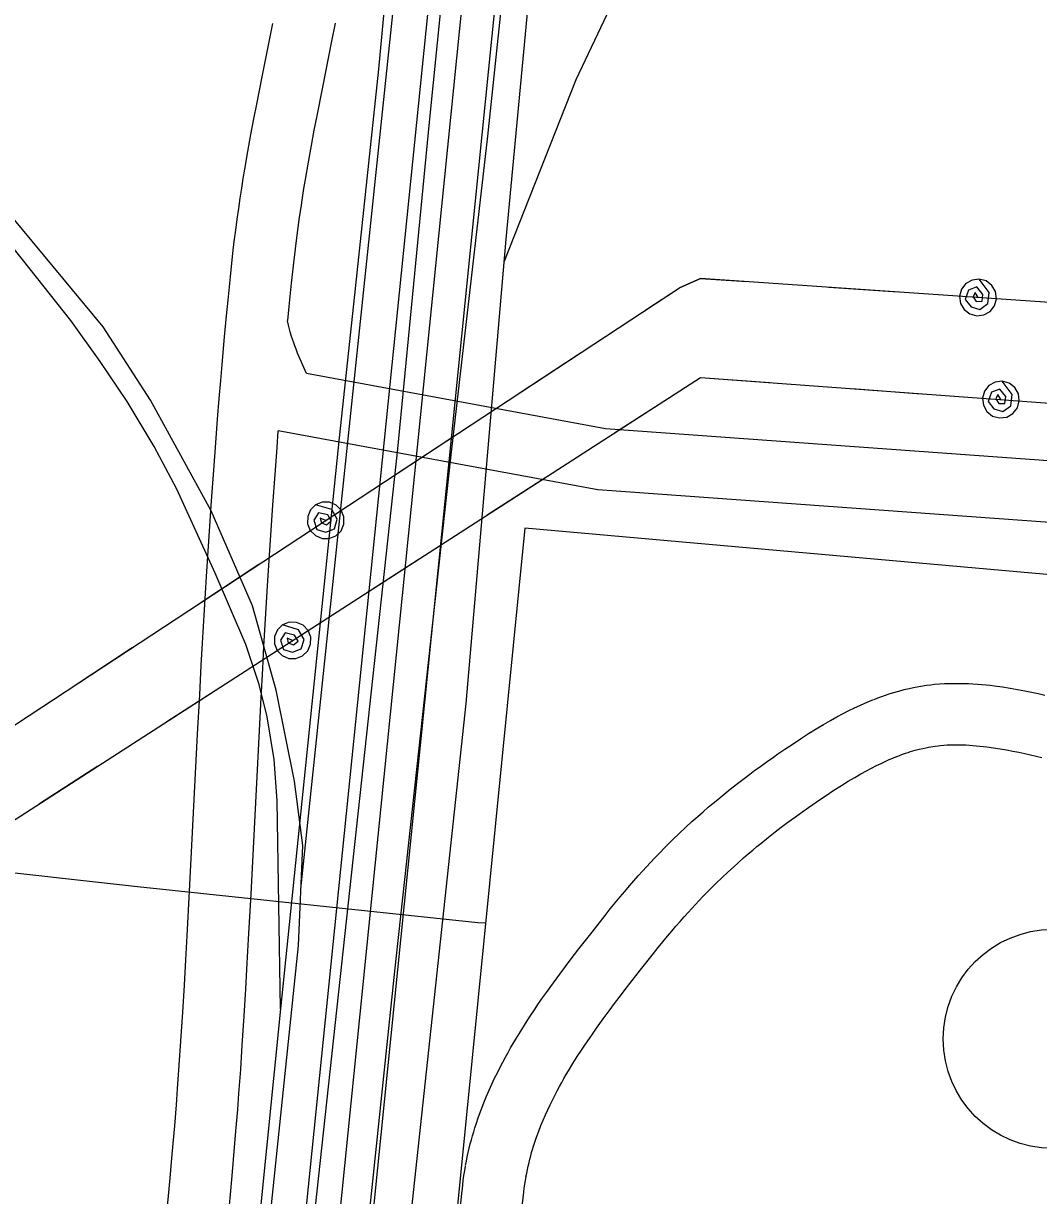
# Model space of a CAD drawing. Extents: x 3313447 to 3351316, y 703786 to 729172.
# Drawn here: x 3327129 to 3327624, y 724687 to 725260 of the extents above; entities that cross this region are included whole.
import ezdxf

# ---------------------------------------------------------------- set-up
doc = ezdxf.new("R2010")
doc.units = 0
for name, color, linetype in [('V-DOMW-TANK', 7, 'Continuous'), ('V-RAIL-TRAK', 7, 'Continuous'), ('V-ROAD-CNTR', 7, 'Continuous'), ('V-UTIL-LINE', 7, 'Continuous')]:
    doc.layers.add(name, color=color, linetype=linetype)

msp = doc.modelspace()

# ---------------------------------------------------------------- linework, layer by layer
at = {"layer": 'V-DOMW-TANK'}
msp.add_circle((3327631.33, 724763.83), 53.46, dxfattribs=at)
at = {"layer": 'V-RAIL-TRAK'}
msp.add_line((3327311.66, 725051.93), (3327237.81, 724373.73), dxfattribs=at)
for points in [[(3327529.12, 727365.48), (3327526.97, 727349.85), (3327315.97, 725383.65), (3327302.38, 725237.28), (3327290.13, 725122.57), (3327283.15, 725057.23)], [(3327555.6, 727365.52), (3327550.69, 727320.8), (3327384.5, 725763.49), (3327352.49, 725463.28), (3327327.01, 725211.36), (3327311.66, 725051.93)], [(3327577.25, 727271.04), (3327568.56, 727214.93), (3327563.04, 727172.33), (3327558.53, 727129.28), (3327355.51, 725204.55), (3327337.44, 725047.54)], [(3327254.59, 724778.52), (3327252.96, 724880.07), (3327251.38, 724900.18), (3327247.99, 724921.13), (3327244.09, 724936.8), (3327237.56, 724956.44), (3327222.68, 724991.28), (3327203.86, 725032.22), (3327192.89, 725053.03), (3327179.78, 725075), (3327166.49, 725094.5), (3327152.22, 725114.49), (3327128.58, 725144.41), (3327088.58, 725194), (3327032.11, 725262.93), (3326999.76, 725301.12), (3326983.85, 725321.62), (3326949.04, 725364.27), (3326934.44, 725382.29), (3326919.67, 725401.46), (3326907.53, 725419.3), (3326897.2, 725436.48), (3326873.29, 725481.07), (3326848.64, 725535.44)], [(3327283.15, 725057.23), (3327254.59, 724778.52), (3327233.9, 724572.77), (3327217.58, 724436.33)], [(3327337.44, 725047.54), (3327310.08, 724796.95), (3327273.37, 724445.91)]]:
    msp.add_lwpolyline(points, dxfattribs=at)
at = {"layer": 'V-ROAD-CNTR'}
for points in [[(3327640.19, 727368.49), (3327626.42, 727270.18), (3327613.02, 727146.91), (3327603.33, 726945.66), (3327575.43, 726574.8), (3327547.35, 726208.26), (3327540.37, 726114.84), (3327506.64, 725674.59), (3327496.32, 725529.95), (3327493.22, 725492.46), (3327488.91, 725465.06), (3327482.55, 725431.14), (3327473.64, 725398.96), (3327461.29, 725368.96), (3327434.87, 725308.65), (3327398.57, 725232.05), (3327363.58, 725142.99)], [(3327264.48, 724836.9), (3327341.26, 725567.97), (3327369.55, 725849.21), (3327402.6, 726158.72), (3327453.25, 726679.25), (3327508.71, 727292.51)], [(3327147.13, 723279.64), (3327200.34, 723855.33), (3327373.09, 725564.7), (3327401.38, 725845.91), (3327434.43, 726155.48), (3327485.11, 726676.26), (3327538.55, 727289.41)], [(3327152.27, 723551.66), (3327357.18, 725566.34), (3327385.46, 725847.56), (3327418.52, 726157.1), (3327469.18, 726677.76), (3327523.63, 727290.96)], [(3327200.34, 723645.22), (3327244.46, 724130.51), (3327389.01, 725563.06), (3327417.29, 725844.26), (3327450.35, 726153.85), (3327501.04, 726674.77), (3327553.47, 727287.85)], [(3327239.93, 724584.42), (3327263.25, 724809.41), (3327265.43, 724858.22), (3327261.43, 724889.7), (3327252.47, 724934.05), (3327240.81, 724975.31), (3327220.64, 725021.61), (3327191.08, 725075.65), (3327167.93, 725111.44), (3327123.94, 725164.69), (3327063.95, 725238.11), (3327003.53, 725310.03), (3326973.51, 725358.11), (3326953.69, 725388.49), (3326904.85, 725477.62), (3326839.98, 725624.88)], [(3327384.11, 725363.23), (3327364.55, 725154.2), (3327345.01, 724927.53), (3327278.37, 724309.46)], [(3327199.23, 724680.35), (3327200.2, 724690.64), (3327201.02, 724699.64), (3327201.72, 724707.51), (3327202.89, 724721.32), (3327203.72, 724731.66), (3327204.31, 724739.41), (3327205.16, 724751.06), (3327205.95, 724762.71), (3327206.86, 724776.83), (3327207.66, 724790.07), (3327208.38, 724802.5), (3327209.03, 724814.15), (3327210.2, 724836.01), (3327214.09, 724912.68), (3327215.1, 724931.88), (3327215.88, 724946.28), (3327216.48, 724957.09), (3327217.43, 724973.3), (3327218.43, 724989.52), (3327219.71, 725009.22), (3327220.87, 725026.47), (3327221.94, 725041.56), (3327222.91, 725054.78), (3327223.79, 725066.34), (3327224.6, 725076.46), (3327225.34, 725085.32), (3327226, 725093.08), (3327227.21, 725106.63), (3327228.17, 725116.81), (3327228.92, 725124.45), (3327230.09, 725135.89), (3327231.33, 725147.36), (3327231.99, 725153.1), (3327232.68, 725158.67), (3327233.4, 725164.05), (3327234.13, 725169.24), (3327234.87, 725174.27), (3327235.62, 725179.12), (3327236.37, 725183.82), (3327237.13, 725188.37), (3327238.64, 725197.12), (3327240.11, 725205.32), (3327241.54, 725212.98), (3327242.91, 725220.15), (3327245.54, 725233.52), (3327250.76, 725259.53)], [(3327258.09, 725114.52), (3327258.77, 725121.46), (3327259.93, 725132.76), (3327261.14, 725144.03), (3327261.78, 725149.53), (3327262.44, 725154.84), (3327263.12, 725159.98), (3327263.82, 725164.96), (3327264.54, 725169.79), (3327265.26, 725174.47), (3327265.98, 725179), (3327266.71, 725183.38), (3327268.18, 725191.91), (3327269.62, 725199.91), (3327271.02, 725207.41), (3327272.36, 725214.44), (3327274.96, 725227.68), (3327279.63, 725250.93), (3327281.38, 725259.68)], [(3327267.16, 725088.6), (3327262.88, 725098.6), (3327262.11, 725100.52), (3327261.48, 725102.2), (3327260.96, 725103.68), (3327260.55, 725104.93), (3327259.81, 725107.29), (3327259.32, 725109.01), (3327258.98, 725110.28), (3327258.49, 725112.29), (3327258, 725114.46)], [(3328031.95, 725016.97), (3327413.17, 725061.69), (3327267.16, 725088.6)], [(3327229.09, 724677.48), (3327230.07, 724687.87), (3327230.9, 724696.96), (3327231.61, 724704.93), (3327232.79, 724718.85), (3327233.63, 724729.31), (3327234.23, 724737.17), (3327235.09, 724748.95), (3327235.89, 724760.74), (3327236.8, 724774.96), (3327237.61, 724788.3), (3327238.33, 724800.79), (3327238.98, 724812.51), (3327240.16, 724834.45), (3327244.05, 724911.14), (3327245.05, 724930.28), (3327245.83, 724944.63), (3327246.43, 724955.38), (3327247.38, 724971.5), (3327248.37, 724987.62), (3327249.65, 725007.24), (3327250.8, 725024.41), (3327251.86, 725039.41), (3327252.82, 725052.53), (3327253.44, 725060.62)], [(3329477.41, 724878.93), (3328863.35, 724926.8), (3327409.35, 725031.89), (3327253.44, 725060.62)], [(3327544.14, 724929.58), (3327546.06, 724930.32), (3327547.98, 724931.03), (3327549.8, 724931.66), (3327551.51, 724932.23), (3327553.17, 724932.76), (3327556.17, 724933.64), (3327558.88, 724934.36), (3327561.26, 724934.93), (3327563.37, 724935.39), (3327565.23, 724935.75), (3327566.91, 724936.05), (3327569.72, 724936.49), (3327571.9, 724936.76), (3327573.59, 724936.95), (3327576.03, 724937.15), (3327578.5, 724937.3), (3327580.96, 724937.38), (3327583.34, 724937.42), (3327585.68, 724937.41), (3327587.97, 724937.37), (3327590.22, 724937.29), (3327592.43, 724937.18), (3327594.6, 724937.04), (3327596.72, 724936.87), (3327598.8, 724936.67), (3327600.85, 724936.46), (3327602.89, 724936.21), (3327606.77, 724935.69), (3327610.54, 724935.1), (3327614.18, 724934.47), (3327617.68, 724933.8), (3327621.04, 724933.11), (3327624.29, 724932.4), (3327627.42, 724931.68)], [(3327344.82, 724701.97), (3327345.22, 724704.09), (3327345.67, 724706.28), (3327346.14, 724708.43), (3327346.63, 724710.53), (3327347.14, 724712.58), (3327347.68, 724714.59), (3327348.23, 724716.56), (3327348.79, 724718.49), (3327349.37, 724720.38), (3327349.97, 724722.26), (3327351.18, 724725.83), (3327352.44, 724729.29), (3327353.73, 724732.62), (3327355.03, 724735.81), (3327356.35, 724738.86), (3327357.68, 724741.81), (3327359.01, 724744.63), (3327360.34, 724747.35), (3327361.66, 724749.96), (3327362.97, 724752.47), (3327364.27, 724754.89), (3327365.56, 724757.22), (3327366.83, 724759.46), (3327368.08, 724761.62), (3327369.33, 724763.72), (3327371.75, 724767.69), (3327374.09, 724771.4), (3327376.33, 724774.86), (3327378.46, 724778.07), (3327380.5, 724781.06), (3327382.43, 724783.84), (3327384.27, 724786.46), (3327387.73, 724791.27), (3327390.82, 724795.47), (3327393.54, 724799.11), (3327395.95, 724802.3), (3327400.18, 724807.8), (3327406.56, 724815.99), (3327412.97, 724824.14), (3327415.45, 724827.26), (3327417.88, 724830.26), (3327420.25, 724833.13), (3327422.55, 724835.87), (3327424.79, 724838.49), (3327426.97, 724841), (3327429.09, 724843.4), (3327431.16, 724845.7), (3327433.17, 724847.9), (3327435.14, 724850.01), (3327437.05, 724852.03), (3327438.93, 724854), (3327442.55, 724857.69), (3327446, 724861.12), (3327449.27, 724864.28), (3327452.38, 724867.2), (3327455.32, 724869.91), (3327458.1, 724872.42), (3327460.75, 724874.75), (3327463.25, 724876.91), (3327465.61, 724878.92), (3327467.85, 724880.79), (3327469.98, 724882.55), (3327473.97, 724885.77), (3327477.54, 724888.57), (3327480.71, 724891), (3327483.51, 724893.12), (3327485.99, 724894.96), (3327488.2, 724896.57), (3327492.06, 724899.34), (3327495.02, 724901.42), (3327497.27, 724902.99), (3327500.66, 724905.31), (3327504.12, 724907.63), (3327508.29, 724910.37), (3327512.24, 724912.9), (3327515.98, 724915.22), (3327519.53, 724917.34), (3327522.89, 724919.28), (3327526.07, 724921.05), (3327529.08, 724922.65), (3327531.93, 724924.1), (3327534.62, 724925.42), (3327537.17, 724926.61), (3327539.58, 724927.69), (3327541.86, 724928.66), (3327543.9, 724929.48)], [(3327554.94, 724901.59), (3327556.64, 724902.25), (3327558.12, 724902.79), (3327559.5, 724903.27), (3327560.79, 724903.7), (3327561.95, 724904.07), (3327564.26, 724904.75), (3327566.22, 724905.27), (3327567.94, 724905.68), (3327569.44, 724906.01), (3327570.74, 724906.26), (3327571.83, 724906.46), (3327573.9, 724906.78), (3327575.39, 724906.97), (3327576.45, 724907.08), (3327578.17, 724907.23), (3327579.88, 724907.33), (3327581.71, 724907.39), (3327583.55, 724907.42), (3327585.36, 724907.41), (3327587.16, 724907.38), (3327588.93, 724907.32), (3327590.69, 724907.23), (3327592.42, 724907.11), (3327594.14, 724906.98), (3327595.83, 724906.82), (3327597.51, 724906.64), (3327599.12, 724906.45), (3327602.45, 724906), (3327605.66, 724905.5), (3327608.79, 724904.96), (3327611.84, 724904.37), (3327614.82, 724903.76), (3327617.72, 724903.13), (3327620.55, 724902.48), (3327623.31, 724901.81), (3327625.98, 724901.15)], [(3327374.31, 724696.43), (3327374.66, 724698.32), (3327375.02, 724700.07), (3327375.39, 724701.78), (3327375.79, 724703.46), (3327376.2, 724705.11), (3327376.63, 724706.73), (3327377.07, 724708.32), (3327377.53, 724709.88), (3327378, 724711.42), (3327378.47, 724712.88), (3327379.49, 724715.89), (3327380.53, 724718.75), (3327381.59, 724721.51), (3327382.69, 724724.17), (3327383.8, 724726.75), (3327384.92, 724729.24), (3327386.06, 724731.65), (3327387.2, 724733.98), (3327388.34, 724736.24), (3327389.48, 724738.42), (3327390.61, 724740.53), (3327391.74, 724742.57), (3327392.86, 724744.54), (3327393.97, 724746.45), (3327395.05, 724748.28), (3327397.25, 724751.89), (3327399.36, 724755.24), (3327401.4, 724758.38), (3327403.36, 724761.32), (3327405.23, 724764.08), (3327407.02, 724766.66), (3327408.71, 724769.06), (3327411.99, 724773.63), (3327414.91, 724777.6), (3327417.51, 724781.07), (3327419.81, 724784.11), (3327423.91, 724789.45), (3327430.18, 724797.49), (3327436.5, 724805.53), (3327438.85, 724808.48), (3327441.11, 724811.28), (3327443.3, 724813.94), (3327445.44, 724816.47), (3327447.51, 724818.9), (3327449.52, 724821.21), (3327451.48, 724823.42), (3327453.38, 724825.54), (3327455.23, 724827.56), (3327457.03, 724829.5), (3327458.79, 724831.36), (3327460.48, 724833.12), (3327463.83, 724836.54), (3327466.99, 724839.68), (3327469.98, 724842.57), (3327472.82, 724845.25), (3327475.52, 724847.73), (3327478.07, 724850.02), (3327480.48, 724852.16), (3327482.77, 724854.14), (3327484.95, 724855.99), (3327487, 724857.71), (3327488.93, 724859.29), (3327492.65, 724862.29), (3327495.94, 724864.88), (3327498.87, 724867.13), (3327501.48, 724869.09), (3327503.78, 724870.8), (3327505.8, 724872.27), (3327509.45, 724874.89), (3327512.21, 724876.84), (3327514.29, 724878.29), (3327517.5, 724880.47), (3327520.73, 724882.65), (3327524.61, 724885.2), (3327528.23, 724887.51), (3327531.6, 724889.6), (3327534.74, 724891.48), (3327537.66, 724893.17), (3327540.4, 724894.69), (3327542.95, 724896.05), (3327545.33, 724897.26), (3327547.55, 724898.35), (3327549.63, 724899.32), (3327551.57, 724900.18), (3327553.38, 724900.95), (3327555.18, 724901.68)], [(3327342.03, 724679.57), (3327343.43, 724692.44), (3327343.72, 724694.84), (3327344.05, 724697.23), (3327344.41, 724699.56), (3327344.78, 724701.73)], [(3327346.58, 724414.13), (3327350.02, 724442.96), (3327351.01, 724451.5), (3327352.44, 724464.3), (3327353.13, 724470.72), (3327353.79, 724477.14), (3327355.12, 724490.44), (3327356.31, 724502.91), (3327357.38, 724514.6), (3327358.36, 724525.56), (3327360.14, 724546.08), (3327363.17, 724581.94), (3327365.46, 724608.8), (3327367.24, 724628.92), (3327368.63, 724643.99), (3327369.72, 724655.28), (3327370.56, 724663.73), (3327371.87, 724676.41), (3327373.24, 724689.03), (3327373.47, 724691), (3327373.73, 724692.88), (3327374.02, 724694.74), (3327374.35, 724696.67)]]:
    msp.add_lwpolyline(points, dxfattribs=at)
at = {"layer": 'V-UTIL-LINE'}
for points in [[(3332378.65, 724780.73), (3330828.08, 724899.61), (3330440.47, 724925.2), (3328941.31, 725029.87), (3328022.78, 725096.34), (3327459.47, 725135.11), (3327449.19, 725130.53)], [(3327449.19, 725130.53), (3327459.47, 725135.11), (3327482.16, 725133.55)], [(3327594.9, 725125.79), (3327593.42, 725128.26), (3327592.47, 725126.14), (3327593.93, 725123.82), (3327596.86, 725123.94), (3327597.25, 725127.32), (3327594.26, 725130.93), (3327590.27, 725129.42), (3327588.65, 725124.83), (3327591.48, 725121.23), (3327595.77, 725119.96), (3327599.69, 725122.78), (3327600.39, 725128.24), (3327595.51, 725134.77), (3327592.03, 725134.32), (3327588.98, 725132.58), (3327586.84, 725129.8), (3327585.92, 725126.41), (3327586.36, 725122.93), (3327588.11, 725119.88), (3327590.89, 725117.73), (3327594.28, 725116.81), (3327597.76, 725117.26), (3327600.81, 725119.01), (3327602.95, 725121.78), (3327603.87, 725125.17), (3327603.43, 725128.66), (3327601.68, 725131.7), (3327598.9, 725133.85), (3327595.51, 725134.77)], [(3325688.69, 724346.7), (3326400.81, 724348.15), (3326802.5, 724705.1), (3327449.19, 725130.53)], [(3327432.82, 725119.77), (3327449.19, 725130.53)], [(3327522.07, 725130.8), (3327555.99, 725128.47)], [(3327371, 725079.1), (3327399.41, 725097.78)], [(3325664.52, 724306.34), (3326403.25, 724308.71), (3326835.88, 724684.48), (3327459.47, 725086.78)], [(3327459.47, 725086.78), (3327702.8, 725068.82), (3328459.47, 725010.63), (3330025.04, 724890.22), (3331514.06, 724778.29), (3331763.54, 724757.57), (3332067.13, 724737.97), (3332368.12, 724715.66)], [(3327459.47, 725086.78), (3327493.38, 725084.28)], [(3327606.07, 725075.96), (3327604.61, 725078.44), (3327603.65, 725076.32), (3327605.1, 725073.99), (3327608.02, 725074.1), (3327608.43, 725077.47), (3327605.46, 725081.1), (3327601.46, 725079.61), (3327599.83, 725075.03), (3327602.64, 725071.42), (3327606.92, 725070.13), (3327610.85, 725072.92), (3327611.58, 725078.38), (3327606.73, 725084.94), (3327603.25, 725084.51), (3327600.19, 725082.78), (3327598.03, 725080.01), (3327597.1, 725076.62), (3327597.52, 725073.14), (3327599.26, 725070.08), (3327602.02, 725067.92), (3327605.41, 725066.98), (3327608.89, 725067.42), (3327611.95, 725069.15), (3327614.11, 725071.91), (3327615.05, 725075.3), (3327614.62, 725078.78), (3327612.89, 725081.84), (3327610.12, 725084), (3327606.73, 725084.94)], [(3327417.56, 725059.74), (3327446.13, 725078.17)], [(3327533.27, 725081.33), (3327567.18, 725078.83)], [(3327309.18, 725038.43), (3327337.59, 725057.11)], [(3327355.38, 725019.63), (3327383.95, 725038.06)], [(3327276.6, 725016.99), (3327273.94, 725018.07), (3327274.46, 725015.81), (3327277.03, 725014.84), (3327279.29, 725016.71), (3327277.55, 725019.64), (3327272.99, 725020.7), (3327270.72, 725017.08), (3327272.22, 725012.45), (3327276.65, 725011.3), (3327280.83, 725012.89), (3327282.25, 725017.5), (3327279.5, 725022.27), (3327271.66, 725024.51), (3327269.16, 725022.05), (3327267.79, 725018.81), (3327267.76, 725015.3), (3327269.08, 725012.05), (3327271.55, 725009.55), (3327274.79, 725008.18), (3327278.3, 725008.16), (3327281.55, 725009.48), (3327284.05, 725011.94), (3327285.42, 725015.18), (3327285.44, 725018.69), (3327284.12, 725021.94), (3327281.66, 725024.44), (3327278.42, 725025.81), (3327274.91, 725025.83), (3327271.66, 725024.51)], [(3328262.58, 724457.43), (3328249.38, 724744.46), (3328187.89, 724741.53), (3328179.08, 724869.76), (3328126.33, 724865.7), (3328125.06, 724944.41), (3327896.09, 724966.87), (3327373.72, 725013.22), (3327313.56, 724407.7)], [(3327293.2, 724979.51), (3327321.77, 724997.94)], [(3327215.62, 724976.87), (3327244.02, 724995.56)], [(3327260.43, 724958.37), (3327257.77, 724959.47), (3327258.27, 724957.2), (3327260.84, 724956.21), (3327263.11, 724958.06), (3327261.4, 724961), (3327256.84, 724962.1), (3327254.55, 724958.51), (3327256, 724953.86), (3327260.43, 724952.68), (3327264.62, 724954.23), (3327266.08, 724958.83), (3327263.37, 724963.62), (3327255.55, 724965.93), (3327253.03, 724963.49), (3327251.63, 724960.27), (3327251.57, 724956.76), (3327252.87, 724953.49), (3327255.31, 724950.97), (3327258.53, 724949.57), (3327262.04, 724949.52), (3327265.31, 724950.81), (3327267.83, 724953.25), (3327269.23, 724956.47), (3327269.28, 724959.98), (3327267.99, 724963.25), (3327265.55, 724965.77), (3327262.33, 724967.17), (3327258.81, 724967.22), (3327255.55, 724965.93)], [(3327153.79, 724936.2), (3327182.2, 724954.89)], [(3327199.08, 724918.79), (3327227.65, 724937.23)], [(3327136.9, 724878.68), (3327165.47, 724897.11)], [(3326847.18, 724787.84), (3326849.63, 724823.13), (3327013.27, 724805), (3327016.51, 724856.91), (3327184.81, 724838.22), (3327350.79, 724820.69), (3327354.58, 724820.51)]]:
    msp.add_lwpolyline(points, dxfattribs=at)

doc.saveas('drawing.dxf')
